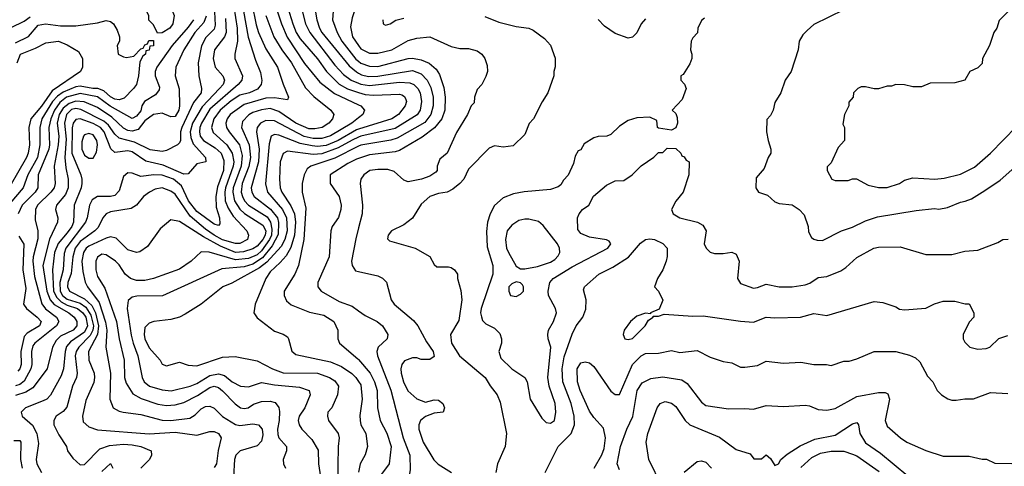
# Model space of a CAD drawing. Header units: inches. Extents: x 1793389 to 1900389, y 320802 to 470796.
# Tile 648 of 656: x 1858429 to 1862993, y 433478 to 435550. Entities that reach past the tile are written whole.
import ezdxf

# ---------------------------------------------------------------- set-up
doc = ezdxf.new("R2010")
doc.units = ezdxf.units.IN
doc.header["$MEASUREMENT"] = 0
doc.layers.add('B8453', color=7, linetype='Continuous')
doc.layers.add('B8463', color=7, linetype='Continuous')

msp = doc.modelspace()

# ---------------------------------------------------------------- linework, layer by layer
at = {"layer": 'B8453', "color": 2}
for points, elevation in [([(1860000, 436244.4), (1859965.7, 436190), (1859948.5, 436170), (1859928.2, 436151.8), (1859830, 436105.7), (1859778.4, 436070), (1859614, 435890), (1859584.9, 435830), (1859587.9, 435727.9), (1859598.9, 435670), (1859616.9, 435610), (1859642.3, 435530), (1859668.3, 435468.3), (1859750, 435346), (1859820.5, 435260.5), (1859888.2, 435208.2), (1860000, 435155.1)], 342), ([(1860000, 436156.2), (1859960, 436120), (1859930, 436100.4), (1859855.5, 436064.5), (1859810.2, 436029.8), (1859770, 435983.6), (1859715.3, 435904.7), (1859679.3, 435870), (1859666.4, 435850), (1859651.8, 435808.2), (1859645.7, 435750), (1859648.8, 435710), (1859664.6, 435630), (1859696, 435530), (1859711.2, 435491.2), (1859730, 435461.6), (1859810, 435368.2), (1859852, 435310), (1859910.2, 435250.2), (1859949.3, 435229.3), (1860000, 435212.6)], 346), ([(1860000, 436092.7), (1859981.1, 436078.9), (1859890, 436029.7), (1859824.9, 435970), (1859790, 435918), (1859740.5, 435830), (1859718.3, 435781.7), (1859710.4, 435749.6), (1859713.7, 435690), (1859754.6, 435530), (1859774.6, 435490), (1859890, 435339.5), (1859930, 435295.3), (1859966, 435270), (1860000, 435255.5)], 350), ([(1860000, 436032.3), (1859930, 435991.3), (1859882.4, 435950), (1859860.4, 435910), (1859833.4, 435810), (1859808.2, 435770), (1859786, 435710), (1859787, 435670), (1859807.2, 435550), (1859818.9, 435510), (1859830, 435490.5), (1859956.6, 435336.6), (1859990, 435307.4), (1860000, 435301.8)], 354), ([(1860000, 435962.2), (1859964.2, 435935.8), (1859944.9, 435915.1), (1859930.4, 435870), (1859932, 435810), (1859926.9, 435773.1), (1859890.6, 435710), (1859878, 435670), (1859883.8, 435610), (1859879.3, 435550), (1859900.3, 435490), (1859922.6, 435450), (1859987.1, 435367.1), (1860000, 435356.9)], 358), ([(1859328.4, 435650), (1859335.3, 435524.7), (1859330, 435506.6), (1859292.6, 435467.4), (1859271.7, 435428.3), (1859256.4, 435350), (1859259.1, 435290), (1859272.4, 435230), (1859270.3, 435210), (1859234.7, 435165.3), (1859180.8, 435050), (1859175.2, 435030), (1859174.9, 434990), (1859170, 434979.3), (1859160.7, 434970), (1859110, 434942.4), (1859090, 434938), (1859034.2, 434945.8), (1858961.2, 434981.2), (1858890, 435000.5), (1858870, 435019.6), (1858840.8, 435060.8), (1858819.9, 435079.9), (1858713.3, 435133.3), (1858690, 435137.7), (1858670, 435133.3), (1858645.6, 435110), (1858637.1, 435070), (1858644, 434996), (1858638.4, 434910), (1858642.4, 434862.4), (1858654.6, 434810), (1858654.6, 434770), (1858641.3, 434738.7), (1858599.1, 434690), (1858595.5, 434670), (1858606, 434630), (1858604.4, 434610), (1858567.5, 434532.5), (1858535.8, 434410), (1858555.2, 434290), (1858570.1, 434250.1), (1858588.3, 434228.3), (1858656.4, 434190), (1858682.4, 434170), (1858694, 434150), (1858693.7, 434130), (1858677.1, 434110), (1858618.4, 434081.6), (1858597.6, 434062.4), (1858581.3, 434030), (1858556.4, 433930), (1858490, 433842), (1858457.8, 433822.2), (1858410, 433806.9)], 318), ([(1860000, 435682.9), (1859990.8, 435650), (1859987.3, 435610), (1859970, 435558), (1859963.1, 435516.9), (1859972.2, 435470), (1860000, 435429.9)], 362), ([(1859422.4, 435610), (1859436.9, 435510), (1859438.9, 435450), (1859426, 435390), (1859426, 435370), (1859461.6, 435290), (1859459.3, 435270), (1859442.4, 435250), (1859310, 435135.4), (1859271.3, 435070), (1859263.6, 435050), (1859262, 435030), (1859266.5, 435010), (1859282, 434990), (1859335.8, 434955.8), (1859362.6, 434930), (1859376, 434896), (1859373.4, 434850), (1859345.4, 434774.6), (1859337.7, 434730), (1859339.5, 434679.5), (1859354.9, 434630), (1859357.3, 434602.7), (1859350, 434595.3), (1859330, 434600.9), (1859250, 434660.5), (1859212.1, 434710), (1859178.7, 434778.7), (1859142, 434810), (1859090, 434828.4), (1859050.3, 434829.7), (1858990, 434822.9), (1858950, 434837.2), (1858930, 434839), (1858910, 434822), (1858890, 434755.3), (1858870, 434735.1), (1858850, 434729.6), (1858790.5, 434729.5), (1858765.3, 434714.7), (1858753, 434690), (1858742.4, 434630), (1858734, 434610), (1858643.6, 434490), (1858635.2, 434464.8), (1858630.2, 434390), (1858615.5, 434330), (1858616.6, 434290), (1858627.6, 434270), (1858650, 434254.2), (1858710, 434234.4), (1858735.7, 434215.7), (1858758.7, 434178.7), (1858770.6, 434129.4), (1858768.1, 434110), (1858755.8, 434084.2), (1858702.6, 434030), (1858691.6, 434010), (1858686.7, 433990), (1858695.8, 433910), (1858692.7, 433890), (1858674.4, 433850), (1858647.2, 433752.8), (1858630, 433732.3), (1858598.8, 433710), (1858587.3, 433690), (1858587.3, 433670), (1858610, 433624.7), (1858646, 433570), (1858651.3, 433550), (1858675.3, 433515.3), (1858710, 433484.7), (1858730, 433486), (1858800.7, 433559.3), (1858844.8, 433575.2), (1858910, 433580.9), (1858950, 433577.4), (1858991.3, 433570), (1859038, 433550), (1859040.7, 433530), (1859030.7, 433510), (1858991, 433470)], 326), ([(1859505.5, 435625.5), (1859525.5, 435525.5), (1859536.5, 435490), (1859570, 435414), (1859624.4, 435330), (1859650, 435251.3), (1859676, 435190), (1859670, 435178), (1859610, 435188.2), (1859570, 435186), (1859470, 435156), (1859404.9, 435110), (1859390.4, 435090), (1859385.3, 435070), (1859388.5, 435050), (1859399.5, 435030), (1859447.6, 434970), (1859460.2, 434920.2), (1859456.3, 434870), (1859418.8, 434770), (1859416.9, 434750), (1859424.7, 434710), (1859450, 434670.3), (1859470.9, 434650.9), (1859556.3, 434596.3), (1859570.1, 434570), (1859567.1, 434550), (1859556.8, 434530), (1859530, 434499.8), (1859510, 434486.6), (1859467, 434473), (1859430, 434469.8), (1859359.9, 434499.9), (1859281.9, 434541.9), (1859170, 434614.5), (1859130, 434622), (1859079.8, 434580.2), (1859022, 434498), (1858986.4, 434473.6), (1858970, 434469.2), (1858930, 434482.7), (1858876.2, 434536.2), (1858850, 434542), (1858830, 434536.9), (1858750, 434499.7), (1858737.6, 434490), (1858724.9, 434470), (1858717.4, 434430), (1858722, 434382), (1858732.9, 434332.9), (1858743.8, 434310), (1858797.6, 434237.6), (1858827.3, 434147.3), (1858833.1, 434110), (1858828, 434030), (1858850.3, 433910.3), (1858847.7, 433790), (1858862.8, 433750), (1858890, 433733.4), (1858908.5, 433728.5), (1858990, 433718.4), (1859090, 433692.4), (1859130, 433690.4), (1859218, 433702), (1859242.7, 433717.3), (1859270, 433744.9), (1859290, 433755.5), (1859310, 433756.3), (1859330, 433747.7), (1859369, 433709), (1859430, 433672), (1859450, 433666.7), (1859510, 433674.9), (1859536, 433670), (1859552.7, 433650), (1859555.6, 433624.4), (1859550, 433595.3), (1859530, 433572.7), (1859451.3, 433550), (1859430.8, 433530), (1859425.5, 433510), (1859420.7, 433430)], 334), ([(1858390, 435514), (1858450, 435543.1), (1858477.5, 435562.5)], 310), ([(1859294.2, 435565.8), (1859282.9, 435537.1), (1859241.5, 435490), (1859190.4, 435410), (1859153.4, 435330), (1859150.5, 435290), (1859168.6, 435228.6), (1859170.2, 435150), (1859166.7, 435130), (1859150, 435100.9), (1859130, 435099.3), (1859090, 435117), (1859050, 435109.4), (1859010, 435080.7), (1858978.9, 435041.1), (1858950, 435033.5), (1858930, 435036.4), (1858910, 435046.9), (1858857, 435097), (1858790, 435142.7), (1858728.2, 435168.2), (1858690, 435171.5), (1858658.7, 435161.3), (1858630, 435139.3), (1858611.8, 435110), (1858603.5, 435070), (1858610.2, 435010), (1858608.2, 434970), (1858588.8, 434870), (1858594, 434790), (1858588.4, 434770), (1858574, 434750), (1858512.4, 434690), (1858503, 434670), (1858501.1, 434621.1), (1858512.7, 434570), (1858513.7, 434533.7), (1858491.6, 434450), (1858490.2, 434430), (1858498.4, 434358.4), (1858531.2, 434231.2), (1858548.4, 434208.4), (1858599.3, 434170), (1858610.4, 434150), (1858600.4, 434130), (1858499.1, 434050), (1858490, 434037.2), (1858484.4, 434010), (1858485.7, 433950), (1858480.3, 433930), (1858450, 433873.6), (1858430, 433857.3), (1858410, 433851)], 314), ([(1859383.9, 435556.1), (1859385.7, 435490), (1859378.4, 435470), (1859332.4, 435410), (1859326.7, 435370), (1859335.5, 435330), (1859370.6, 435290), (1859378, 435270), (1859372.2, 435250), (1859355.8, 435230), (1859274.6, 435145.4), (1859230.2, 435070), (1859219.2, 435030), (1859222.7, 435002.7), (1859234, 434974), (1859290.8, 434910), (1859292, 434890), (1859250, 434880.7), (1859210, 434835.1), (1859190, 434833), (1859094.8, 434874.8), (1859013.2, 434893.2), (1858950, 434936.4), (1858930, 434941.1), (1858870, 434934), (1858851.1, 434951.1), (1858820.3, 435030), (1858803.5, 435050), (1858770, 435068.7), (1858710, 435089.7), (1858690, 435087.6), (1858677.4, 435070), (1858672.3, 435047.7), (1858671.3, 434930), (1858712.2, 434830), (1858717.6, 434810), (1858717, 434790), (1858713.4, 434770), (1858681.7, 434690), (1858678.3, 434610), (1858670.2, 434590), (1858650, 434561.6), (1858607.8, 434512.2), (1858591.3, 434470), (1858581.5, 434390), (1858586.4, 434290), (1858600.7, 434260.7), (1858621.1, 434241.1), (1858650, 434225.9), (1858697, 434210), (1858722.4, 434190), (1858735.9, 434170), (1858744.1, 434130), (1858730, 434100.4), (1858664.1, 434055.9), (1858646.3, 434033.7), (1858639.6, 434010), (1858631.8, 433930), (1858621.7, 433898.3), (1858572.3, 433807.7), (1858554.8, 433790), (1858538.5, 433781.4), (1858456, 433750), (1858436, 433730), (1858441, 433710), (1858488.9, 433668.9), (1858508.5, 433630), (1858516.4, 433583.6), (1858506, 433510), (1858508, 433490), (1858530.7, 433450)], 322), ([(1859467.1, 435590), (1859488.2, 435468.2), (1859522, 435362), (1859545.7, 435305.7), (1859551.9, 435268.1), (1859548.5, 435250), (1859532.1, 435227.9), (1859494.8, 435210), (1859450, 435199.8), (1859410, 435173.5), (1859358, 435130), (1859329, 435090), (1859318.7, 435050), (1859326, 435026), (1859388.8, 434970), (1859413.8, 434930), (1859421.2, 434890), (1859418.4, 434870), (1859383.8, 434770), (1859380.2, 434750), (1859382.2, 434710), (1859395.1, 434675.1), (1859418.4, 434638.4), (1859482, 434570), (1859490.6, 434550), (1859484.9, 434530), (1859450, 434511.5), (1859430, 434511.1), (1859370, 434529), (1859330, 434550.7), (1859290, 434577.8), (1859219, 434639), (1859150, 434740.5), (1859130, 434754.7), (1859090, 434769.6), (1859056.7, 434763.3), (1859030.8, 434750), (1859002.8, 434730), (1858970, 434689), (1858946, 434674), (1858850, 434658.7), (1858830.3, 434649.7), (1858814.9, 434630), (1858793.4, 434586.6), (1858777.1, 434570), (1858710, 434521), (1858687.1, 434490), (1858675.2, 434450), (1858667.5, 434372.5), (1858652, 434330), (1858650.4, 434310), (1858660.4, 434290), (1858730, 434255.5), (1858763.9, 434223.9), (1858780.9, 434190), (1858794.4, 434130), (1858789.4, 434090), (1858748.8, 434010), (1858750.4, 433970), (1858773.7, 433910), (1858775.8, 433890), (1858773.1, 433866.9), (1858736.1, 433783.9), (1858720.5, 433710), (1858723.8, 433683.8), (1858750, 433660.7), (1858790, 433648), (1859028.8, 433628.8), (1859150, 433636.5), (1859250, 433623.1), (1859310, 433639.1), (1859330, 433639.1), (1859351, 433630), (1859362.8, 433610), (1859348.6, 433551.4), (1859341.6, 433490), (1859330, 433472.7)], 330), ([(1859570.3, 435570), (1859607.2, 435470), (1859643.7, 435410), (1859688.7, 435350), (1859754.3, 435234.3), (1859793.3, 435193.3), (1859871, 435130), (1859886, 435110), (1859878.8, 435090), (1859862.8, 435070), (1859830.8, 435050), (1859796.9, 435043.1), (1859770, 435043.5), (1859709.6, 435070), (1859630, 435123.5), (1859590, 435137.7), (1859550, 435132.3), (1859510, 435118.9), (1859491.4, 435108.6), (1859462.5, 435077.5), (1859457.6, 435050), (1859493.6, 434970), (1859499.7, 434910), (1859491.6, 434868.4), (1859461.2, 434790), (1859456.5, 434750), (1859461.3, 434730), (1859471.6, 434710), (1859490, 434688.9), (1859575.7, 434635.7), (1859591.4, 434611.4), (1859598.7, 434578.7), (1859595.7, 434550), (1859586.7, 434530), (1859550, 434477.8), (1859530, 434459.3), (1859490, 434441.5), (1859430, 434436.5), (1859307.9, 434472.1), (1859270, 434472.7), (1859224.7, 434430), (1859170, 434392.7), (1859050, 434349.6), (1859010, 434339.6), (1858970, 434340.5), (1858942.7, 434350), (1858918, 434370), (1858890, 434412.7), (1858872.7, 434430), (1858830, 434459.5), (1858810, 434462), (1858790, 434449), (1858782.4, 434430), (1858782, 434390), (1858790, 434358.8), (1858823.8, 434303.8), (1858878.3, 434150), (1858890.3, 434070), (1858913.4, 433970), (1858914.4, 433890), (1858923.4, 433863.4), (1858953.8, 433813.8), (1858992.8, 433792.8), (1859070, 433767), (1859110, 433760.3), (1859150, 433762.6), (1859190, 433773.7), (1859253.3, 433806.7), (1859310, 433843.7), (1859330, 433850.3), (1859350, 433843.1), (1859370, 433828.4), (1859427.3, 433767.3), (1859452, 433750), (1859470, 433745.5), (1859488, 433750), (1859513.6, 433766.4), (1859550, 433778), (1859590, 433780.7), (1859614, 433774), (1859630.7, 433750.7), (1859633, 433733), (1859631.8, 433690), (1859624.2, 433650), (1859625.7, 433625.7), (1859630.7, 433610), (1859666, 433570), (1859666, 433550), (1859651, 433510), (1859651.3, 433490), (1859661, 433470)], 338), ([(1858410, 435442.6), (1858470, 435472.4), (1858515.6, 435524.4), (1858548.9, 435531.1), (1858618.2, 435521.8), (1858690, 435521.5), (1858790, 435534.9), (1858830, 435546), (1858850, 435542), (1858864, 435530), (1858881.4, 435501.4), (1858892, 435470), (1858892, 435450), (1858881, 435430), (1858886, 435390), (1858910, 435377.3), (1858924.7, 435375.3), (1858959, 435381), (1858990, 435414), (1859002, 435418), (1859010, 435434), (1859022, 435438), (1859027.3, 435452.7), (1859050, 435454), (1859050, 435428.7), (1859032.7, 435427.3), (1859030, 435408), (1859014, 435406), (1859012, 435390), (1858999.6, 435380.4), (1858985.4, 435354.6), (1858979.3, 435290), (1858970.5, 435249.5), (1858957.3, 435230), (1858913.7, 435186.3), (1858890, 435178), (1858870, 435181.7), (1858850, 435191.5), (1858819.9, 435219.9), (1858790.8, 435230.8), (1858768.7, 435230), (1858710, 435242.2), (1858690, 435238.9), (1858630, 435213.7), (1858604.7, 435195.3), (1858581.8, 435170), (1858532.4, 435090), (1858522, 435050), (1858523.2, 434970), (1858511.1, 434910), (1858467.6, 434830), (1858445.3, 434770), (1858383.1, 434696.9)], 306), ([(1859234.6, 435550), (1859210, 435514.7), (1859135.3, 435430), (1859064.9, 435330), (1859057.6, 435310), (1859057.1, 435290), (1859076.7, 435236.7), (1859076.2, 435223.8), (1859059.1, 435200.9), (1859008.2, 435170), (1858994.9, 435150), (1858990, 435127), (1858970, 435102), (1858950, 435091.8), (1858848, 435148), (1858790, 435191.8), (1858710, 435207.2), (1858646, 435190), (1858614.8, 435165.2), (1858590.1, 435129.9), (1858573.5, 435090), (1858564.9, 435050), (1858568, 434970), (1858564.9, 434950), (1858514.9, 434830), (1858513.7, 434770), (1858500.3, 434750), (1858440.3, 434690), (1858422.6, 434650)], 310), ([(1858417.6, 435350), (1858433.2, 435390), (1858502.6, 435417.4), (1858550, 435443), (1858609, 435451), (1858650, 435434), (1858702, 435402), (1858720.7, 435370), (1858720.7, 435330), (1858710.8, 435310), (1858580.4, 435219.6), (1858530, 435148.3), (1858480.3, 435090), (1858471.6, 435050), (1858475.2, 434970), (1858469.1, 434930.9), (1858461.1, 434910), (1858383.9, 434776.1)], 302), ([(1860000, 435095), (1859968.2, 435070), (1859870, 435010.9), (1859830, 434998.8), (1859790, 434998.9), (1859747.8, 435007.8), (1859610, 435081.1), (1859570, 435082), (1859545.5, 435070), (1859530.4, 435050), (1859527.2, 435030), (1859538.6, 434950), (1859535.5, 434890), (1859502.3, 434770), (1859504.6, 434750), (1859515.8, 434730), (1859591.5, 434671.5), (1859623.6, 434630), (1859629.3, 434609.3), (1859627.3, 434552.7), (1859599.3, 434500.7), (1859554.6, 434445.4), (1859510, 434416.5), (1859470, 434404), (1859366.3, 434393.7), (1859090.5, 434269.5), (1858972.8, 434267.2), (1858950, 434262.7), (1858932.8, 434247.2), (1858926.7, 434210), (1858946.6, 434086.6), (1858954.9, 434050), (1858977.6, 433990), (1858996.4, 433890), (1859005.5, 433870), (1859030.3, 433850.3), (1859090, 433832.4), (1859131.3, 433828.7), (1859219, 433850), (1859250, 433862), (1859310, 433898.9), (1859350, 433907), (1859378.5, 433898.6), (1859414.8, 433870), (1859452, 433850), (1859490, 433847), (1859550, 433866.7), (1859610, 433856.5), (1859725.7, 433845.7), (1859770.8, 433830), (1859776.3, 433810), (1859750.4, 433750), (1859724.9, 433710), (1859720.7, 433690), (1859724, 433670), (1859737.3, 433650), (1859783.1, 433603.1), (1859813.5, 433553.5), (1859813.7, 433490), (1859823, 433430)], 342), ([(1860000, 435042.4), (1859990, 435039.3), (1859904.9, 434990), (1859850, 434966.3), (1859810, 434961.1), (1859784.4, 434964.4), (1859730, 434975.5), (1859630, 435014.3), (1859610, 435017.6), (1859594.8, 435010), (1859585.2, 434974.8), (1859568.6, 434788.6), (1859577.6, 434750), (1859647.6, 434670), (1859666.2, 434630), (1859669.2, 434570), (1859658.2, 434530), (1859641.9, 434498.2), (1859574.8, 434425.2), (1859541.1, 434398.9), (1859412.3, 434327.7), (1859371, 434310), (1859271, 434230), (1859196.7, 434183.3), (1859170, 434169.6), (1859130, 434159.5), (1859050.5, 434149.5), (1859030, 434142.7), (1859010, 434122), (1859006.7, 434090), (1859009.1, 434069.1), (1859030, 434027.7), (1859081, 433970), (1859090, 433952), (1859110, 433944.7), (1859170, 433961), (1859210, 433946.8), (1859250, 433944.9), (1859370, 433984.9), (1859428.2, 433988.2), (1859530, 433966.8), (1859601, 433930), (1859650, 433912.2), (1859810, 433910.3), (1859866, 433890), (1859890, 433874), (1859906.8, 433850), (1859902.8, 433810), (1859876, 433750), (1859858, 433730), (1859856, 433710), (1859861, 433690), (1859906, 433630), (1859910.5, 433610.5), (1859906, 433570), (1859903, 433390)], 346), ([(1860000, 435004.6), (1859970, 434991.6), (1859905.2, 434954.8), (1859830, 434927.1), (1859790, 434924.5), (1859670, 434939.5), (1859650.5, 434929.5), (1859637.1, 434890), (1859633.7, 434810), (1859637, 434770), (1859644.2, 434750), (1859686.8, 434686.8), (1859702.4, 434650), (1859708.2, 434610), (1859702.6, 434550), (1859686.2, 434493.8), (1859665, 434455), (1859637.2, 434422.8), (1859590, 434379.5), (1859570.5, 434350), (1859520.7, 434230), (1859514.8, 434190), (1859530, 434166.8), (1859610, 434104.7), (1859650.7, 434090.7), (1859670, 434078), (1859676, 434070), (1859690, 434012), (1859710, 433996), (1859870, 433962.4), (1859920.5, 433940.5), (1859969, 433909), (1859988, 433890), (1860000, 433871.5)], 350), ([(1860000, 434963.4), (1859890, 434907.3), (1859778, 434870), (1859762.4, 434857.6), (1859747.3, 434830), (1859738.8, 434790), (1859738.8, 434750), (1859754.9, 434674.9), (1859746, 434530), (1859722, 434410), (1859704.9, 434370), (1859654.8, 434290), (1859654.8, 434270), (1859665.8, 434245.8), (1859687.9, 434227.9), (1859772.8, 434192.8), (1859838.8, 434178.8), (1859884.7, 434150), (1859904.7, 434110), (1859904.7, 434070), (1859911.3, 434050), (1859996.7, 433976.7), (1860000, 433972.9)], 354), ([(1860000, 434905.9), (1859990, 434902.4), (1859950, 434882.9), (1859867.7, 434830), (1859867.7, 434790), (1859910.5, 434730), (1859919.1, 434690), (1859917.3, 434670), (1859907.5, 434632.5), (1859878, 434590), (1859871, 434570), (1859864, 434450), (1859810.7, 434330), (1859811, 434310), (1859826, 434290), (1859910, 434243), (1859970, 434220.5), (1860000, 434199.3)], 358), ([(1860000, 434584.7), (1859986.6, 434533.4), (1859966.8, 434430), (1859970.8, 434410), (1859985.5, 434385.5), (1860000, 434382.1)], 362), ([(1858425.7, 434545.7), (1858448.3, 434508.3), (1858444.4, 434390), (1858457, 434303), (1858447.3, 434230), (1858460.7, 434210), (1858510.5, 434170), (1858528, 434150), (1858520.5, 434130), (1858464.5, 434095.5), (1858450, 434080.9), (1858434.7, 434010), (1858435.5, 433950), (1858430.2, 433929.8), (1858421.1, 433918.9)], 310), ([(1858402, 433598), (1858430, 433598), (1858434, 433590), (1858433.7, 433510), (1858441.1, 433470)], 318), ([(1858810, 433454), (1858850.7, 433490.7), (1858861, 433470)], 322)]:
    msp.add_lwpolyline(points, dxfattribs=dict(at, elevation=elevation))
for points, elevation in [([(1859067.3, 435487.3), (1859050, 435526), (1859028.4, 435548.4), (1859027.3, 435567.3), (1859008, 435610), (1859063.2, 435656.8), (1859077.2, 435682.8), (1859066.6, 435813.4), (1859090, 435852), (1859110, 435854), (1859142.8, 435802.8), (1859174, 435790), (1859182, 435770), (1859146, 435734), (1859123.5, 435696.5), (1859114.8, 435670), (1859118, 435638), (1859144.7, 435570), (1859138.8, 435530), (1859124.7, 435510), (1859090, 435488.7)], 306), ([(1858750, 435022), (1858730, 435016), (1858725.5, 435010), (1858717.3, 434982.7), (1858717.6, 434950), (1858730, 434922), (1858750, 434907.7), (1858770, 434907.3), (1858785.1, 434934.9), (1858789.6, 434970), (1858787.3, 434990), (1858770, 435015.6)], 326)]:
    msp.add_lwpolyline(points, close=True, dxfattribs=dict(at, elevation=elevation))
at = {"layer": 'B8463', "color": 2}
for points, elevation in [([(1863030, 435606), (1862970, 435546), (1862958, 435510), (1862944.7, 435490), (1862924.7, 435430), (1862892, 435370), (1862890, 435346), (1862870, 435326), (1862834, 435310), (1862810.9, 435269.1), (1862763.6, 435256.4), (1862650, 435255.3), (1862610, 435238), (1862570, 435238), (1862530, 435248), (1862490, 435248.7), (1862470, 435242), (1862450, 435242), (1862410, 435228.7), (1862390, 435228.7), (1862350, 435238), (1862330, 435238), (1862314, 435230), (1862294, 435210), (1862292, 435190), (1862272.7, 435167.3), (1862272, 435150), (1862252, 435110), (1862244.7, 435064.7), (1862252, 435050), (1862252, 434990), (1862223.6, 434956.4), (1862190, 434886), (1862172.7, 434867.3), (1862172, 434850), (1862194, 434810), (1862210, 434804.7), (1862270, 434804.7), (1862290, 434812), (1862308.4, 434811.6), (1862362.8, 434782.8), (1862410, 434770.8), (1862450, 434770.8), (1862508, 434790), (1862530, 434806), (1862570, 434816), (1862670.6, 434810.6), (1862714.4, 434814.4), (1862790, 434833.4), (1862854.9, 434865.1), (1862929.2, 434930), (1863050, 435054)], 378), ([(1860112, 435550), (1860114, 435530), (1860124.7, 435524.7), (1860146, 435530), (1860172.7, 435547.3), (1860210, 435557.3)], 366), ([(1860585.2, 435565.2), (1860650, 435538.8), (1860730, 435518.8), (1860790, 435511), (1860810, 435501), (1860862, 435462), (1860890, 435432), (1860910.9, 435370.9), (1860911.1, 435331.1), (1860904.7, 435310), (1860904.7, 435290), (1860878, 435210), (1860851.1, 435168.9), (1860811.3, 435090), (1860791.1, 435068.9), (1860770, 435018), (1860716, 434964), (1860670, 434959), (1860630, 434965.2), (1860605.8, 434954.2), (1860510, 434857.2), (1860487.3, 434810), (1860470, 434789.3), (1860436.7, 434763.3), (1860410.3, 434749.7), (1860370, 434742.9), (1860330, 434729.4), (1860290, 434694), (1860250, 434629.2), (1860210, 434599), (1860152, 434570), (1860138, 434550), (1860134, 434534), (1860143.6, 434523.6), (1860262, 434490), (1860330, 434452), (1860350, 434414), (1860363.6, 434403.6), (1860416.4, 434403.6), (1860430, 434401), (1860444.7, 434390), (1860458, 434370), (1860458, 434350), (1860474.4, 434294.4), (1860479.1, 434250), (1860464.9, 434155.1), (1860426, 434090), (1860430.8, 434050), (1860467.3, 433990), (1860586.8, 433890), (1860610, 433851), (1860642.8, 433810), (1860655.9, 433775.9), (1860686, 433630), (1860679.1, 433570), (1860644, 433490), (1860636, 433450)], 366), ([(1861603.6, 435556.4), (1861590, 435546), (1861572, 435510), (1861571.6, 435488.4), (1861550, 435466), (1861542, 435450), (1861538, 435410), (1861544.7, 435390), (1861544.7, 435370), (1861535.3, 435344.7), (1861504.7, 435295.3), (1861494, 435290), (1861494, 435270), (1861511.6, 435251.6), (1861518, 435230), (1861499.8, 435180.2), (1861454, 435130), (1861470, 435114), (1861476.9, 435096.9), (1861478, 435070), (1861471.1, 435048.9), (1861450, 435038), (1861390, 435046), (1861386, 435050), (1861382, 435082), (1861350, 435098), (1861290, 435095.3), (1861250, 435082), (1861210, 435055.3), (1861170, 435018), (1861151.1, 435008.9), (1861110, 435008.7), (1861090, 435002), (1861045.4, 434974.6), (1861030, 434946), (1861018, 434942), (1861003.6, 434916.4), (1860996.9, 434883.1), (1860971.6, 434828.4), (1860950, 434806), (1860936.9, 434783.1), (1860925.4, 434774.6), (1860890, 434762), (1860767.9, 434752.1), (1860718, 434742), (1860670, 434724), (1860630, 434688), (1860610.8, 434650), (1860597.3, 434610), (1860593.2, 434566.8), (1860596.7, 434496.7), (1860622, 434410), (1860623, 434370), (1860568.2, 434210), (1860566, 434190), (1860570, 434172), (1860575.2, 434155.2), (1860590, 434138.8), (1860630, 434118.8), (1860654.6, 434094.6), (1860662.8, 434070), (1860662.8, 434050), (1860651, 434010), (1860659.8, 433979.8), (1860710.5, 433930.5), (1860770.6, 433890.6), (1860781, 433870), (1860796, 433790), (1860850, 433702), (1860870, 433682), (1860890, 433678), (1860908, 433690), (1860915.1, 433730), (1860912, 433770), (1860883.7, 433850), (1860878, 433890), (1860892, 434030), (1860879.3, 434070), (1860878, 434090), (1860880.9, 434110), (1860903.7, 434150), (1860918, 434190), (1860912.7, 434210), (1860880.9, 434270), (1860879.5, 434290), (1860887, 434330), (1860902.7, 434350), (1860990, 434403.8), (1861155.3, 434490), (1861168.7, 434510), (1861162, 434522), (1861150, 434528.7), (1861070, 434541.2), (1861030, 434558), (1861016.4, 434576.4), (1861015.3, 434630), (1861022, 434650), (1861038, 434670), (1861068, 434690), (1861088.9, 434731.1), (1861150, 434782), (1861190, 434802), (1861230, 434804.7), (1861268, 434830), (1861310, 434872), (1861368.4, 434911.6), (1861390, 434934), (1861410, 434934), (1861430, 434954), (1861470, 434952), (1861494, 434930), (1861498, 434918), (1861510, 434914), (1861518, 434898), (1861532, 434890), (1861531.3, 434830), (1861504.7, 434750), (1861470, 434708), (1861451.3, 434670), (1861458, 434650), (1861490, 434631.3), (1861570.6, 434610.6), (1861596.3, 434596.3), (1861610.8, 434570), (1861602.8, 434510), (1861611.3, 434490), (1861630, 434471.3), (1861650, 434466), (1861690, 434464.7), (1861730, 434471.3), (1861750, 434462), (1861764.7, 434430), (1861756, 434350), (1861770, 434326), (1861830, 434304), (1861850, 434306.8), (1861890, 434322.8), (1861950, 434311), (1862010, 434311), (1862070, 434320.7), (1862091.8, 434328.2), (1862130, 434354), (1862170, 434358.8), (1862234.8, 434385.2), (1862258.9, 434401.1), (1862310, 434446.8), (1862388, 434490), (1862410, 434494.8), (1862510, 434496), (1862630, 434461), (1862750, 434461), (1862810, 434476), (1862870, 434481), (1862963.1, 434516.9), (1862986, 434530), (1863011.1, 434531.1)], 370), ([(1862250, 435595.3), (1862110, 435528), (1862079.6, 435500.4), (1862059.6, 435480.4), (1862042, 435450), (1862038, 435410), (1862004.7, 435310), (1861978, 435270), (1861958, 435210), (1861930, 435166), (1861922, 435130), (1861910, 435106), (1861892.7, 435087.3), (1861891.3, 435030), (1861898, 434990), (1861911.3, 434950), (1861911.3, 434930), (1861898, 434910), (1861879.8, 434860.2), (1861843.6, 434816.4), (1861842, 434770), (1861854, 434750), (1861895.3, 434735.3), (1861930, 434704.7), (1861950, 434698), (1862010, 434691.3), (1862042, 434670), (1862065.4, 434645.4), (1862084.7, 434590), (1862085.4, 434565.4), (1862099.6, 434539.6), (1862110, 434532), (1862126.4, 434526.4), (1862150, 434526), (1862238, 434570), (1862290, 434587.3), (1862350, 434617.3), (1862404.8, 434635.2), (1862585.4, 434665.4), (1862670, 434674.8), (1862690, 434671.3), (1862730, 434678), (1862790, 434702.8), (1862812.5, 434707.5), (1862840.9, 434719.1), (1862903.2, 434756.8), (1862974.2, 434805.8), (1863070, 434891)], 374), ([(1861330, 435554), (1861310.4, 435530), (1861290, 435488.7), (1861270, 435469), (1861250, 435464), (1861190, 435486), (1861139.7, 435519.7), (1861110.9, 435550.9)], 366), ([(1860000, 435429.9), (1860010, 435415.5), (1860050, 435394.4), (1860090, 435394), (1860154, 435410), (1860230, 435453.4), (1860270, 435464), (1860330, 435471), (1860430, 435426), (1860470, 435416), (1860510, 435416), (1860550, 435404.7), (1860571.3, 435390), (1860584.7, 435370), (1860596.9, 435336.9), (1860598, 435310), (1860590, 435286), (1860570.9, 435249.1), (1860550, 435226), (1860538, 435190), (1860536, 435164), (1860522, 435150), (1860504.7, 435110), (1860453.7, 435026.3), (1860411.3, 434930), (1860376.9, 434903.1), (1860364.7, 434870), (1860364.7, 434850), (1860358, 434842), (1860330, 434824), (1860292, 434810), (1860230, 434797.2), (1860210, 434805.2), (1860165.1, 434845.1), (1860135.6, 434855.6), (1860090, 434855.6), (1860052, 434850), (1860024, 434830), (1860010.7, 434810), (1860007.7, 434790), (1860018.4, 434690), (1860017.1, 434650), (1860000, 434584.7)], 362), ([(1860000, 435356.9), (1860010, 435348.9), (1860050, 435334.3), (1860090, 435332.9), (1860230, 435370.3), (1860250, 435371.8), (1860290, 435363.7), (1860327.6, 435347.6), (1860359.9, 435319.9), (1860375.8, 435295.8), (1860394.7, 435234.7), (1860401.1, 435190), (1860399.5, 435130), (1860385.3, 435090), (1860352.2, 435047.8), (1860294.7, 435005.3), (1860190, 434942.4), (1860170, 434936.3), (1860050, 434923.5), (1860000, 434905.9)], 358), ([(1860000, 435301.8), (1860013.9, 435293.9), (1860046.3, 435286.3), (1860090, 435287.2), (1860250, 435314.3), (1860290, 435298), (1860318.7, 435270), (1860335.1, 435235.1), (1860346.3, 435190), (1860346.3, 435150), (1860334.6, 435110), (1860306.7, 435073.3), (1860179.3, 435000.7), (1860150, 434991), (1860010, 434968.5), (1860000, 434963.4)], 354), ([(1860000, 435255.5), (1860010, 435251.2), (1860050, 435243.9), (1860190, 435259.6), (1860237.5, 435257.5), (1860255.5, 435250), (1860274.4, 435230), (1860284.9, 435210), (1860291.7, 435170), (1860285.7, 435130), (1860271.9, 435108.1), (1860170, 435045.1), (1860010, 435008.9), (1860000, 435004.6)], 350), ([(1860000, 435212.6), (1860030, 435202.7), (1860070, 435199.6), (1860190, 435204.4), (1860200.9, 435200.9), (1860213, 435193), (1860219, 435179), (1860221.6, 435170), (1860215.5, 435150), (1860185.5, 435110), (1860154, 435090), (1860000, 435042.4)], 346), ([(1860000, 435155.1), (1860010.8, 435150), (1860027.3, 435130), (1860019.1, 435110), (1860000, 435095)], 342), ([(1860865.2, 433450), (1860925.1, 433570), (1860986, 433630), (1861000.7, 433670), (1860999.7, 433710), (1860985.1, 433770), (1860946.9, 433870), (1860943.1, 433930), (1860953.6, 433986.4), (1860989.6, 434090.4), (1861009.3, 434130), (1861039, 434170), (1861053.6, 434206.4), (1861055.3, 434250), (1861043.1, 434296.9), (1861048, 434310), (1861114, 434370), (1861178, 434402), (1861251.5, 434448.5), (1861307.5, 434512.5), (1861330, 434530.7), (1861350, 434534), (1861372, 434530), (1861410, 434511), (1861431.3, 434490), (1861431.3, 434451.3), (1861426, 434430), (1861410.8, 434390), (1861386, 434350), (1861372, 434310), (1861390.9, 434290.9), (1861411.1, 434248.9), (1861392.7, 434207.3), (1861354, 434190), (1861354, 434186), (1861330, 434188), (1861290, 434174), (1861261, 434150), (1861231, 434110), (1861226.8, 434090), (1861234, 434070), (1861250, 434066), (1861270, 434071), (1861329, 434130), (1861344, 434156), (1861366, 434170), (1861366, 434174), (1861390, 434174), (1861416.4, 434183.6), (1861550, 434174), (1861596.8, 434176.8), (1861770, 434150.8), (1861830, 434146.8), (1861890, 434170.7), (1861930, 434166.8), (1862049.3, 434170.7), (1862110, 434186.8), (1862170, 434178), (1862390, 434242), (1862430, 434238), (1862490, 434218), (1862506.8, 434206.8), (1862530, 434204.7), (1862630, 434211.3), (1862670, 434231.3), (1862710, 434244.7), (1862763.6, 434243.6), (1862811.6, 434231.6), (1862830, 434231.3), (1862852, 434190), (1862852, 434170), (1862830, 434146), (1862802, 434090), (1862802, 434070), (1862810, 434054), (1862834, 434030), (1862870, 434022), (1862910, 434024.7), (1862926, 434030), (1862968.4, 434071.6), (1863010, 434084.7)], 366), ([(1860000, 434382.1), (1860090, 434361), (1860110.9, 434350.9), (1860130, 434332), (1860151.3, 434250), (1860164.7, 434230), (1860255.2, 434155.2), (1860274.8, 434130), (1860315.2, 434055.2), (1860346, 434010), (1860350, 433988), (1860330, 433974), (1860290, 433974), (1860270, 433981.2), (1860250, 433981.2), (1860213.2, 433966.8), (1860200.7, 433950), (1860196.3, 433930), (1860198, 433910), (1860208.2, 433870), (1860228.7, 433828.7), (1860270, 433791), (1860310, 433776), (1860350, 433786), (1860370, 433784.7), (1860391.3, 433770), (1860398, 433750), (1860392, 433730), (1860350, 433725.2), (1860310, 433709), (1860286.8, 433690), (1860279.1, 433670), (1860279.3, 433650), (1860299.3, 433590), (1860348.5, 433508.5), (1860368.6, 433488.6), (1860431, 433450)], 362), ([(1860000, 434199.3), (1860030, 434178), (1860086, 434150), (1860110.8, 434130), (1860136, 434090), (1860132, 434070), (1860091, 434030), (1860084, 434010), (1860087.7, 433990), (1860150, 433831), (1860206.7, 433610), (1860237.1, 433530), (1860238.5, 433461.5), (1860224.5, 433375.5), (1860196, 433330), (1860176, 433310), (1860142.8, 433290), (1860130, 433274), (1860092.4, 433187.6), (1860078.8, 433170), (1860015.3, 433124.7), (1860000, 433116.4)], 358), ([(1861092.3, 433470), (1861128.1, 433531.9), (1861138.8, 433561.2), (1861144.2, 433610), (1861135.6, 433655.6), (1861090, 433704), (1861070, 433734), (1861027.3, 433830), (1861015.1, 433870), (1861013.2, 433930), (1861030, 433958.8), (1861050, 433962.8), (1861070, 433958.8), (1861090, 433941), (1861170, 433826), (1861190, 433811.3), (1861210, 433811.3), (1861269.7, 433950.3), (1861310, 433990.6), (1861330, 434000.7), (1861390, 434002.8), (1861450, 434014.8), (1861490, 434006), (1861570, 434014.8), (1861630, 433984.7), (1861690, 433964.7), (1861730, 433958), (1861770, 433938), (1861790, 433938), (1861850, 433946), (1861890, 433966), (1861970, 433956), (1862050, 433961), (1862110.9, 433950.9), (1862169.1, 433950.9), (1862190, 433946), (1862250, 433966), (1862273.6, 433966.4), (1862310, 433976), (1862390, 434011), (1862490, 434011.3), (1862554.4, 433994.4), (1862581, 433981), (1862602, 433962), (1862636.9, 433896.9), (1862662, 433870), (1862682, 433830), (1862702, 433810), (1862730.9, 433790.9), (1862750, 433784.7), (1862770, 433784.7), (1862810, 433791.3), (1862850, 433791.3), (1862930, 433821), (1863010, 433816)], 362), ([(1860000, 433972.9), (1860053.7, 433910), (1860073.4, 433870), (1860085.7, 433830), (1860088.4, 433750), (1860100.4, 433690), (1860131.5, 433631.5), (1860150.4, 433570), (1860142, 433490), (1860097.3, 433430), (1860068, 433350), (1860030.5, 433290), (1860000, 433223.6)], 354), ([(1860000, 433871.5), (1860010, 433856), (1860016.4, 433790), (1860006.2, 433713.8), (1860008, 433690), (1860010.6, 433670), (1860033, 433630), (1860042, 433570), (1860031, 433531), (1860007.7, 433490), (1860000, 433450.3)], 350), ([(1861210, 433462), (1861199.5, 433490), (1861214.5, 433570), (1861243.7, 433650), (1861271.1, 433708.9), (1861291.6, 433830), (1861314.9, 433865.1), (1861354.2, 433885.8), (1861410, 433892.4), (1861498.7, 433878.7), (1861522.8, 433862.8), (1861590, 433776), (1861610, 433760.7), (1861715.5, 433744.5), (1861790, 433746.8), (1861830, 433742.8), (1861890, 433760.7), (1861970, 433756), (1862070, 433761), (1862090, 433758), (1862130, 433741), (1862170, 433738), (1862210, 433746.8), (1862310, 433802), (1862410, 433820.7), (1862441, 433821), (1862453.7, 433813.7), (1862460.7, 433790), (1862440.7, 433690), (1862450, 433664.7), (1862512, 433610), (1862542, 433590), (1862630, 433551), (1862710, 433524.7), (1862830, 433524.7), (1862890, 433511.3), (1862910.9, 433510.9), (1862950, 433492), (1863028.4, 433491.6)], 358), ([(1861406.2, 433386.2), (1861345.2, 433510), (1861332.7, 433590), (1861340.9, 433630), (1861384, 433750), (1861398, 433770), (1861422, 433778), (1861450, 433770.8), (1861470, 433756), (1861514, 433690), (1861536, 433670), (1861673.2, 433613.2), (1861750, 433556), (1861815.3, 433535.3), (1861832.7, 433512.7), (1861867.3, 433512.7), (1861890, 433532), (1861910, 433514), (1861930, 433482), (1861946, 433490), (1861958, 433510), (1861986.3, 433533.7), (1862047.7, 433572.3), (1862115.6, 433604.4), (1862210, 433622.4), (1862290, 433674.8), (1862310, 433682), (1862318, 433670), (1862324, 433630), (1862350, 433587.7), (1862419.2, 433539.2), (1862610, 433380.7)], 354), ([(1862050, 433473), (1862101.3, 433518.7), (1862141.5, 433538.6), (1862190, 433548.4), (1862250, 433548), (1862290, 433534.9), (1862310, 433526), (1862413.4, 433453.4)], 350), ([(1861509.6, 433450.4), (1861570, 433500.7), (1861590, 433504), (1861610, 433497.3), (1861636.3, 433470)], 350)]:
    msp.add_lwpolyline(points, dxfattribs=dict(at, elevation=elevation))
at = {"layer": 'B8463', "color": 2, "elevation": 374}
for points in [[(1860790, 434625.1), (1860770, 434625.1), (1860742.3, 434617.7), (1860710, 434597), (1860688.4, 434570), (1860680.4, 434530), (1860686.4, 434490), (1860694.4, 434470), (1860730, 434406), (1860750, 434394.8), (1860770, 434394), (1860830, 434405.5), (1860890, 434424.4), (1860910, 434438), (1860925.8, 434454.2), (1860932.3, 434470), (1860932, 434490), (1860922, 434510), (1860855.6, 434595.6), (1860833.8, 434613.8)], [(1860730, 434334), (1860710, 434324), (1860696, 434310), (1860696, 434290), (1860704.7, 434270), (1860730, 434266), (1860750, 434276), (1860764, 434290), (1860764, 434310), (1860759.3, 434319.3), (1860750, 434328.7)]]:
    msp.add_lwpolyline(points, close=True, dxfattribs=at)

doc.saveas('drawing.dxf')
